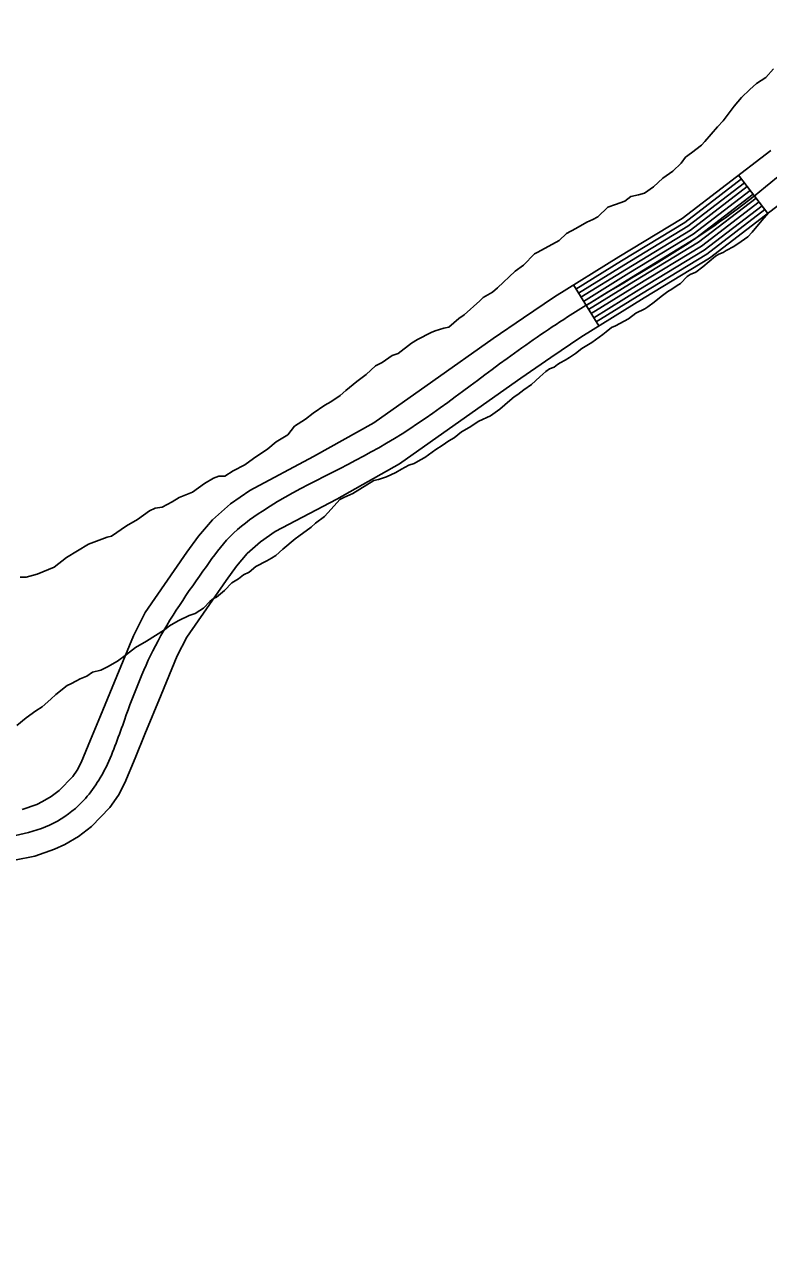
# Model space of a CAD drawing. Extents: x 3192986 to 3230865, y 867483 to 892886.
# Drawn here: x 3226228 to 3226691, y 874246 to 875015 of the extents above; entities that cross this region are included whole.
import ezdxf

# ---------------------------------------------------------------- set-up
doc = ezdxf.new("R2010")
doc.units = 0
doc.layers.add('V-ROAD-CNTR', color=7, linetype='Continuous')
doc.layers.add('V-SITE-VEGE', color=7, linetype='Continuous')

msp = doc.modelspace()

# ---------------------------------------------------------------- linework, layer by layer
at = {"layer": 'V-ROAD-CNTR'}
for p, q in [((3226672.16, 874921.72), (3226690.44, 874897.94)), ((3226569.47, 874853.43), (3226585.27, 874827.92))]:
    msp.add_line(p, q, dxfattribs=at)
for points in [[(3226226.69, 874527.3), (3226235.77, 874530.47), (3226239.45, 874532.14), (3226244.87, 874535.29), (3226249.75, 874539.12), (3226258.25, 874547.87), (3226261.02, 874551.75), (3226263.42, 874556.41), (3226269.27, 874570.64), (3226275.37, 874585.46), (3226285.52, 874610.1), (3226295.91, 874635.2), (3226303.16, 874649.74), (3226329.1, 874687.17), (3226336.49, 874697.23), (3226345.13, 874707.34), (3226356.24, 874717.32), (3226368.41, 874725.71), (3226407.94, 874746.66), (3226445.34, 874767.66), (3226482.16, 874793.61), (3226519.68, 874820.03), (3226538.54, 874833.03), (3226557.66, 874846.11), (3226597.74, 874870.94), (3226637.17, 874894.83), (3226692.18, 874937.12)], [(3226571.05, 874850.88), (3226599.3, 874868.38), (3226638.86, 874892.35), (3226673.99, 874919.35)], [(3226221.96, 874495.68), (3226234.72, 874498.33), (3226246.91, 874502.59), (3226253.21, 874505.44), (3226261.75, 874510.4), (3226269.86, 874516.76), (3226281.35, 874528.6), (3226286.71, 874536.09), (3226290.68, 874543.83), (3226297.02, 874559.23), (3226303.11, 874574.04), (3226313.25, 874598.65), (3226323.22, 874622.76), (3226329.04, 874634.42), (3226353.52, 874669.74), (3226360.02, 874678.58), (3226366.65, 874686.34), (3226374.85, 874693.71), (3226384, 874700.02), (3226422.31, 874720.32), (3226461.37, 874742.26), (3226499.44, 874769.09), (3226536.83, 874795.42), (3226555.52, 874808.3), (3226574.04, 874820.96), (3226613.41, 874845.36), (3226654.13, 874870.03), (3226712.14, 874914.62)], [(3226572.63, 874848.33), (3226600.87, 874865.82), (3226640.56, 874889.87), (3226675.82, 874916.97)], [(3226574.21, 874845.78), (3226602.44, 874863.26), (3226642.26, 874887.39), (3226677.64, 874914.59)], [(3226575.79, 874843.23), (3226604.01, 874860.71), (3226643.95, 874884.91), (3226679.47, 874912.21)], [(3226577.37, 874840.68), (3226605.57, 874858.15), (3226645.65, 874882.43), (3226681.3, 874909.83)], [(3226578.95, 874838.13), (3226607.14, 874855.59), (3226647.35, 874879.95), (3226683.13, 874907.46)], [(3226580.53, 874835.58), (3226608.71, 874853.03), (3226649.04, 874877.47), (3226684.96, 874905.08)], [(3226582.11, 874833.03), (3226610.28, 874850.47), (3226650.74, 874874.99), (3226686.79, 874902.7)], [(3226583.69, 874830.47), (3226611.84, 874847.92), (3226652.44, 874872.51), (3226688.62, 874900.32)]]:
    msp.add_lwpolyline(points, dxfattribs=at)
msp.add_spline([(3224951.99, 873264.97), (3224977.5, 873311.13), (3225010.07, 873358.37), (3225021.93, 873381.62), (3225028.79, 873407.19), (3225031.83, 873448.45), (3225027.82, 873496.39), (3224997.55, 873622.54), (3224978.24, 873749.79), (3224982.86, 873794.49), (3225005.6, 873934.04), (3225049.55, 874077.58), (3225069.66, 874131.16), (3225095.25, 874176.35), (3225122.69, 874208.59), (3225275.03, 874361.94), (3225308.9, 874403.17), (3225346.09, 874437.18), (3225384.17, 874467.76), (3225497.29, 874538.18), (3225537.44, 874551.21), (3225579.84, 874556.84), (3225625.82, 874556.36), (3225691.92, 874535.98), (3225743.89, 874517.59), (3225770.6, 874516.15), (3225906.59, 874516.69), (3225998.31, 874503.15), (3226219.8, 874510.55), (3226241.34, 874516.53), (3226259.81, 874527.94), (3226277.05, 874550.12), (3226289.24, 874579.75), (3226309.56, 874628.98), (3226341.31, 874678.46), (3226355.89, 874696.84), (3226376.21, 874712.86), (3226453.36, 874754.96), (3226528.25, 874807.73), (3226565.85, 874833.53), (3226645.65, 874882.43), (3226752.69, 874977.44), (3226814.5, 875079.14), (3226844.49, 875174.36), (3226866.53, 875225.49), (3226902.03, 875370.52), (3226923.34, 875425.87), (3226954.66, 875471.81), (3226990.6, 875504.04), (3227038.6, 875523.1), (3227074.04, 875524.54), (3227117.72, 875526.74), (3227254.98, 875510.99), (3227296.82, 875520.29), (3227417.3, 875564.02), (3227493.71, 875605.2), (3227529.6, 875636.68), (3227566.04, 875664.14), (3227647.02, 875692.32), (3227773.84, 875716.16), (3227904.08, 875727.69), (3228036.8, 875728.62), (3228120.81, 875742.17), (3228203.51, 875762.73), (3228283.19, 875795.95), (3228320.94, 875824), (3228354.66, 875862.98), (3228417.13, 875960.21), (3228450.43, 876000.8), (3228486.69, 876029.93), (3228556.62, 876061.86)], degree=3, dxfattribs=at)
at = {"layer": 'V-SITE-VEGE'}
for p, q in [((3226689.2, 874982.51), (3226693.88, 874987.9)), ((3226683.44, 874978.69), (3226689.2, 874982.51)), ((3226674.05, 874970.04), (3226679.26, 874974.91)), ((3226679.26, 874974.91), (3226683.44, 874978.69)), ((3226662.64, 874955.51), (3226669.37, 874964.65)), ((3226669.37, 874964.65), (3226674.05, 874970.04)), ((3226651.21, 874942.57), (3226659, 874951.73)), ((3226659, 874951.73), (3226662.64, 874955.51)), ((3226649.13, 874940.41), (3226651.21, 874942.57)), ((3226639.19, 874932.8), (3226642.85, 874935.52)), ((3226642.85, 874935.52), (3226649.13, 874940.41)), ((3226631.39, 874924.18), (3226636.6, 874929.05)), ((3226636.6, 874929.05), (3226639.19, 874932.8)), ((3226619.37, 874914.41), (3226625.1, 874919.82)), ((3226625.1, 874919.82), (3226631.39, 874924.18)), ((3226613.6, 874910.59), (3226619.37, 874914.41)), ((3226590.96, 874901.69), (3226595.7, 874903.37)), ((3226595.7, 874903.37), (3226601.49, 874905.6)), ((3226601.49, 874905.6), (3226605.16, 874908.32)), ((3226605.16, 874908.32), (3226609.91, 874909.46)), ((3226609.91, 874909.46), (3226613.6, 874910.59)), ((3226581.55, 874894.1), (3226584.7, 874895.74)), ((3226584.7, 874895.74), (3226590.96, 874901.69)), ((3226686.63, 874893.55), (3226690.85, 874898.32)), ((3226565.27, 874885.31), (3226571.04, 874888.6)), ((3226571.04, 874888.6), (3226577.87, 874892.44)), ((3226577.87, 874892.44), (3226581.55, 874894.1)), ((3226680.65, 874886.14), (3226686.63, 874893.55)), ((3226547.44, 874873.85), (3226560.57, 874880.98)), ((3226560.57, 874880.98), (3226565.27, 874885.31)), ((3226669.31, 874877.38), (3226673.74, 874880.45)), ((3226673.74, 874880.45), (3226677.93, 874883.28)), ((3226677.93, 874883.28), (3226680.65, 874886.14)), ((3226538.57, 874865.73), (3226545.34, 874872.75)), ((3226545.34, 874872.75), (3226547.44, 874873.85)), ((3226657.77, 874871.29), (3226659.98, 874872.46)), ((3226659.98, 874872.46), (3226662.68, 874873.63)), ((3226662.68, 874873.63), (3226664.4, 874874.81)), ((3226664.4, 874874.81), (3226669.31, 874877.38)), ((3226533.34, 874861.93), (3226538.57, 874865.73)), ((3226645.68, 874861.34), (3226649.87, 874864.65)), ((3226649.87, 874864.65), (3226657.77, 874871.29)), ((3226522.39, 874851.65), (3226533.34, 874861.93)), ((3226636.07, 874854.24), (3226640.29, 874858.77)), ((3226640.29, 874858.77), (3226642.01, 874859.95)), ((3226642.01, 874859.95), (3226645.68, 874861.34)), ((3226519.25, 874848.94), (3226522.39, 874851.65)), ((3226624.01, 874846.22), (3226628.2, 874849.3)), ((3226628.2, 874849.3), (3226630.66, 874850.7)), ((3226630.66, 874850.7), (3226634.1, 874853.07)), ((3226634.1, 874853.07), (3226636.07, 874854.24)), ((3226501.48, 874834.82), (3226511.4, 874843.49)), ((3226511.4, 874843.49), (3226513.48, 874845.65)), ((3226513.48, 874845.65), (3226519.25, 874848.94)), ((3226615.87, 874839.83), (3226619.81, 874842.66)), ((3226619.81, 874842.66), (3226624.01, 874846.22)), ((3226498.34, 874832.64), (3226501.48, 874834.82)), ((3226603.82, 874832.3), (3226608.27, 874835.85)), ((3226608.27, 874835.85), (3226613.9, 874838.65)), ((3226613.9, 874838.65), (3226615.87, 874839.83)), ((3226483.62, 874824.95), (3226488.9, 874826.64)), ((3226488.9, 874826.64), (3226492.07, 874827.23)), ((3226492.07, 874827.23), (3226498.34, 874832.64)), ((3226589.82, 874824.32), (3226593.27, 874826.92)), ((3226593.27, 874826.92), (3226595.73, 874828.09)), ((3226595.73, 874828.09), (3226603.82, 874832.3)), ((3226468.91, 874817.26), (3226472.59, 874819.45)), ((3226472.59, 874819.45), (3226480.99, 874823.84)), ((3226480.99, 874823.84), (3226483.62, 874824.95)), ((3226580.95, 874817.7), (3226587.85, 874822.66)), ((3226587.85, 874822.66), (3226589.82, 874824.32)), ((3226456.85, 874809.62), (3226460.55, 874810.74)), ((3226460.55, 874810.74), (3226468.91, 874817.26)), ((3226567.17, 874808.26), (3226570.86, 874810.85)), ((3226570.86, 874810.85), (3226574.81, 874813.93)), ((3226574.81, 874813.93), (3226580.95, 874817.7)), ((3226440.63, 874797.65), (3226446.37, 874803.06)), ((3226446.37, 874803.06), (3226450.57, 874805.25)), ((3226450.57, 874805.25), (3226456.85, 874809.62)), ((3226557.58, 874802.37), (3226559.56, 874804.03)), ((3226559.56, 874804.03), (3226561.27, 874804.97)), ((3226561.27, 874804.97), (3226564.46, 874806.61)), ((3226564.46, 874806.61), (3226567.17, 874808.26)), ((3226434.87, 874793.3), (3226440.63, 874797.65)), ((3226543.52, 874791.48), (3226548.72, 874796.24)), ((3226548.72, 874796.24), (3226552.42, 874799.56)), ((3226552.42, 874799.56), (3226554.64, 874801.22)), ((3226554.64, 874801.22), (3226557.58, 874802.37)), ((3226424.42, 874784.63), (3226428.08, 874787.88)), ((3226428.08, 874787.88), (3226434.87, 874793.3)), ((3226534.9, 874785.34), (3226538.6, 874788.18)), ((3226538.6, 874788.18), (3226543.52, 874791.48)), ((3226414.99, 874778.62), (3226418.66, 874780.81)), ((3226418.66, 874780.81), (3226424.42, 874784.63)), ((3226523.79, 874776.09), (3226529.97, 874781.55)), ((3226529.97, 874781.55), (3226532.69, 874783.93)), ((3226532.69, 874783.93), (3226534.9, 874785.34)), ((3226402.95, 874769.91), (3226407.65, 874773.71)), ((3226407.65, 874773.71), (3226414.99, 874778.62)), ((3226517.88, 874772.08), (3226520.84, 874774.21)), ((3226520.84, 874774.21), (3226523.79, 874776.09)), ((3226391.98, 874760.17), (3226396.13, 874765.54)), ((3226396.13, 874765.54), (3226402.95, 874769.91)), ((3226499.96, 874761.99), (3226504.63, 874764.81)), ((3226504.63, 874764.81), (3226510.78, 874768.82)), ((3226510.78, 874768.82), (3226517.88, 874772.08)), ((3226384.64, 874755.79), (3226391.98, 874760.17)), ((3226492.08, 874756.56), (3226495.28, 874758.44)), ((3226495.28, 874758.44), (3226499.96, 874761.99)), ((3226370.51, 874745.45), (3226379.42, 874751.45)), ((3226379.42, 874751.45), (3226384.64, 874755.79)), ((3226477.06, 874746.18), (3226483.96, 874751.14)), ((3226483.96, 874751.14), (3226487.89, 874753.49)), ((3226487.89, 874753.49), (3226492.08, 874756.56)), ((3226357.92, 874737.8), (3226365.27, 874741.65)), ((3226365.27, 874741.65), (3226370.51, 874745.45)), ((3226467.25, 874741.27), (3226470.43, 874742.42)), ((3226470.43, 874742.42), (3226474.36, 874744.77)), ((3226474.36, 874744.77), (3226477.06, 874746.18)), ((3226345.8, 874733.34), (3226348.96, 874734.45)), ((3226348.96, 874734.45), (3226352.67, 874734.52)), ((3226352.67, 874734.52), (3226357.92, 874737.8)), ((3226448.38, 874732.42), (3226453.27, 874734.02)), ((3226453.27, 874734.02), (3226459.15, 874736.82)), ((3226459.15, 874736.82), (3226462.59, 874738.93)), ((3226462.59, 874738.93), (3226467.25, 874741.27)), ((3226332.7, 874724.61), (3226340.02, 874730.05)), ((3226340.02, 874730.05), (3226345.8, 874733.34)), ((3226432.42, 874723.75), (3226445.45, 874731.75)), ((3226445.45, 874731.75), (3226448.38, 874732.42)), ((3226313.77, 874715.25), (3226320.08, 874718.54)), ((3226320.08, 874718.54), (3226324.27, 874721.27)), ((3226324.27, 874721.27), (3226332.7, 874724.61)), ((3226418.88, 874714.06), (3226424.33, 874720.02)), ((3226424.33, 874720.02), (3226426.79, 874721.19)), ((3226426.79, 874721.19), (3226432.42, 874723.75)), ((3226298.53, 874707.54), (3226305.86, 874712.98)), ((3226305.86, 874712.98), (3226309.54, 874714.64)), ((3226309.54, 874714.64), (3226313.77, 874715.25)), ((3226414.66, 874709.53), (3226418.88, 874714.06)), ((3226282.28, 874697.17), (3226291.71, 874703.71)), ((3226291.71, 874703.71), (3226298.53, 874707.54)), ((3226398.87, 874697.22), (3226406.51, 874702.89)), ((3226406.51, 874702.89), (3226409.23, 874705.27)), ((3226409.23, 874705.27), (3226414.66, 874709.53)), ((3226268.05, 874692.14), (3226279.64, 874696.59)), ((3226279.64, 874696.59), (3226282.28, 874697.17)), ((3226388.76, 874689.16), (3226396.41, 874695.57)), ((3226396.41, 874695.57), (3226398.87, 874697.22)), ((3226254.41, 874683.93), (3226268.05, 874692.14)), ((3226384.55, 874685.12), (3226388.76, 874689.16)), ((3226246.56, 874677.96), (3226254.41, 874683.93)), ((3226372.03, 874678.32), (3226378.9, 874681.83)), ((3226378.9, 874681.83), (3226381.85, 874683.47)), ((3226381.85, 874683.47), (3226384.55, 874685.12)), ((3226229.17, 874671.81), (3226236.03, 874673.52)), ((3226236.03, 874673.52), (3226246.56, 874677.96)), ((3226361.2, 874670.76), (3226364.4, 874673.13)), ((3226364.4, 874673.13), (3226367.83, 874674.76)), ((3226367.83, 874674.76), (3226372.03, 874678.32)), ((3226225.46, 874671.74), (3226229.17, 874671.81)), ((3226352.56, 874663.41), (3226357.02, 874668.18)), ((3226357.02, 874668.18), (3226361.2, 874670.76)), ((3226343.43, 874656.55), (3226345.66, 874658.45)), ((3226345.66, 874658.45), (3226347.62, 874659.38)), ((3226347.62, 874659.38), (3226352.56, 874663.41)), ((3226330.63, 874647.82), (3226334.3, 874649.2)), ((3226334.3, 874649.2), (3226337.25, 874651.09)), ((3226337.25, 874651.09), (3226339.47, 874652.5)), ((3226339.47, 874652.5), (3226343.43, 874656.55)), ((3226315.16, 874638.9), (3226318.37, 874641.5)), ((3226318.37, 874641.5), (3226320.82, 874642.91)), ((3226320.82, 874642.91), (3226324.26, 874644.79)), ((3226324.26, 874644.79), (3226330.63, 874647.82)), ((3226304.09, 874631.83), (3226315.16, 874638.9)), ((3226291.54, 874623.58), (3226297.22, 874628.08)), ((3226297.22, 874628.08), (3226304.09, 874631.83)), ((3226279.74, 874616.04), (3226286.12, 874619.56)), ((3226286.12, 874619.56), (3226291.54, 874623.58)), ((3226267, 874610.23), (3226270.44, 874612.59)), ((3226270.44, 874612.59), (3226275.57, 874613.94)), ((3226275.57, 874613.94), (3226279.74, 874616.04)), ((3226247.59, 874598.71), (3226254.74, 874604.4)), ((3226254.74, 874604.4), (3226256.94, 874605.33)), ((3226256.94, 874605.33), (3226260.62, 874607.19)), ((3226260.62, 874607.19), (3226262.83, 874608.61)), ((3226262.83, 874608.61), (3226267, 874610.23)), ((3226239.18, 874591.11), (3226244.61, 874595.86)), ((3226244.61, 874595.86), (3226247.59, 874598.71)), ((3226229.33, 874584.26), (3226235.24, 874588.52)), ((3226235.24, 874588.52), (3226239.18, 874591.11)), ((3226223.41, 874579.52), (3226229.33, 874584.26))]:
    msp.add_line(p, q, dxfattribs=at)

doc.saveas('drawing.dxf')
